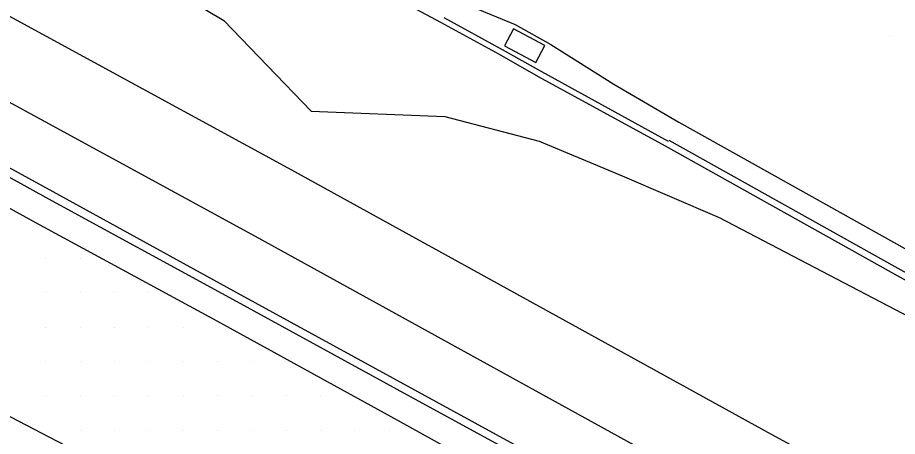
# Model space of a CAD drawing. Extents: x 1762120 to 1766775, y 709485 to 712965.
# Drawn here: x 1765641.7 to 1765705.7, y 710385.8 to 710416.3 of the extents above; entities that cross this region are included whole.
import ezdxf

# ---------------------------------------------------------------- set-up
doc = ezdxf.new("R2010")
doc.units = 0
for name, color, linetype in [('Exist DTM Drainline', 7, 'Continuous'), ('Exist DTM QL2 LIDAR Elevation Point', 7, 'Continuous'), ('Exist DTM Scan Elevation Point', 7, 'Continuous'), ('Exist Roads Curbs', 7, 'Continuous'), ('Exist Roads EOP', 7, 'Continuous'), ('Exist Roads EOT', 7, 'Continuous'), ('PH Exist DTM Breakline', 7, 'Continuous')]:
    doc.layers.add(name, color=color, linetype=linetype)

msp = doc.modelspace()

# ---------------------------------------------------------------- linework, layer by layer
at = {"layer": 'Exist DTM Drainline'}
msp.add_lwpolyline([(1765630.83, 710410.332), (1765643.954, 710403.071), (1765657.124, 710395.893), (1765670.312, 710388.684), (1765683.48, 710381.499), (1765696.647, 710374.311), (1765709.831, 710367.155), (1765722.972, 710359.972), (1765736.143, 710352.793), (1765749.328, 710345.639), (1765766.003, 710336.555), (1765770.333, 710334.284), (1765772.696, 710333.527), (1765775.051, 710333.031), (1765777.966, 710332.845), (1765780.994, 710332.901), (1765784.988, 710333.503), (1765788.976, 710334.693), (1765791.791, 710335.95), (1765795.23, 710338.021), (1765798.382, 710340.48), (1765799.902, 710342.023), (1765801.399, 710343.759)], dxfattribs=at)
at = {"layer": 'Exist DTM QL2 LIDAR Elevation Point'}
msp.add_line((1765705.205, 710414.885), (1765705.205, 710414.885), dxfattribs=at)
at = {"layer": 'Exist DTM Scan Elevation Point'}
for p, q in [((1765643.75, 710398.75), (1765643.75, 710398.75)), ((1765646.25, 710398.75), (1765646.25, 710398.75)), ((1765643.75, 710396.25), (1765643.75, 710396.25)), ((1765646.25, 710396.25), (1765646.25, 710396.25)), ((1765648.75, 710396.25), (1765648.75, 710396.25)), ((1765651.25, 710396.25), (1765651.25, 710396.25)), ((1765643.75, 710393.75), (1765643.75, 710393.75)), ((1765646.25, 710393.75), (1765646.25, 710393.75)), ((1765648.75, 710393.75), (1765648.75, 710393.75)), ((1765651.25, 710393.75), (1765651.25, 710393.75)), ((1765653.75, 710393.75), (1765653.75, 710393.75)), ((1765643.75, 710391.25), (1765643.75, 710391.25)), ((1765646.25, 710391.25), (1765646.25, 710391.25)), ((1765648.75, 710391.25), (1765648.75, 710391.25)), ((1765651.25, 710391.25), (1765651.25, 710391.25)), ((1765653.75, 710391.25), (1765653.75, 710391.25)), ((1765656.25, 710391.25), (1765656.25, 710391.25)), ((1765658.75, 710391.25), (1765658.75, 710391.25)), ((1765643.75, 710388.75), (1765643.75, 710388.75)), ((1765646.25, 710388.75), (1765646.25, 710388.75)), ((1765648.75, 710388.75), (1765648.75, 710388.75)), ((1765651.25, 710388.75), (1765651.25, 710388.75)), ((1765653.75, 710388.75), (1765653.75, 710388.75)), ((1765656.25, 710388.75), (1765656.25, 710388.75)), ((1765658.75, 710388.75), (1765658.75, 710388.75)), ((1765661.25, 710388.75), (1765661.25, 710388.75)), ((1765663.75, 710388.75), (1765663.75, 710388.75)), ((1765646.25, 710386.25), (1765646.25, 710386.25)), ((1765648.75, 710386.25), (1765648.75, 710386.25)), ((1765651.25, 710386.25), (1765651.25, 710386.25)), ((1765653.75, 710386.25), (1765653.75, 710386.25)), ((1765656.25, 710386.25), (1765656.25, 710386.25)), ((1765658.75, 710386.25), (1765658.75, 710386.25)), ((1765661.25, 710386.25), (1765661.25, 710386.25)), ((1765663.75, 710386.25), (1765663.75, 710386.25)), ((1765666.25, 710386.25), (1765666.25, 710386.25)), ((1765668.75, 710386.25), (1765668.75, 710386.25))]:
    msp.add_line(p, q, dxfattribs=at)
at = {"layer": 'Exist Roads Curbs'}
msp.add_lwpolyline([(1765631.096, 710410.824), (1765644.25, 710403.618), (1765657.397, 710396.398), (1765670.59, 710389.186), (1765683.746, 710381.979), (1765696.957, 710374.871), (1765710.122, 710367.68), (1765723.266, 710360.505), (1765736.439, 710353.33), (1765749.599, 710346.132), (1765766.298, 710337.092), (1765770.633, 710334.829), (1765772.963, 710334.014), (1765775.334, 710333.546), (1765777.957, 710333.409), (1765780.988, 710333.511), (1765784.981, 710334.068), (1765788.963, 710335.359), (1765791.363, 710336.502), (1765794.847, 710338.511), (1765798.034, 710340.923), (1765799.438, 710342.357), (1765800.867, 710344.039)], dxfattribs=at)
at = {"layer": 'Exist Roads EOP'}
msp.add_lwpolyline([(1765629.866, 710408.59), (1765643.001, 710401.348), (1765656.194, 710394.211), (1765669.351, 710386.974), (1765682.47, 710379.701), (1765695.699, 710372.626), (1765708.825, 710365.365), (1765722.002, 710358.226), (1765735.178, 710351.057), (1765748.363, 710343.903), (1765765.076, 710334.906), (1765769.479, 710332.763), (1765771.801, 710331.934), (1765774.13, 710331.389), (1765777.978, 710330.965), (1765781.007, 710330.961), (1765785.001, 710331.512), (1765788.99, 710332.679), (1765792.917, 710334.418), (1765796.39, 710336.443), (1765799.619, 710338.798), (1765801.579, 710340.723), (1765803.298, 710342.738)], dxfattribs=at)
at = {"layer": 'Exist Roads EOT'}
msp.add_lwpolyline([(1765604.242, 710406.406), (1765615.665, 710400.449), (1765630.911, 710392.564), (1765644.023, 710385.739), (1765657.45, 710378.733), (1765670.725, 710371.85), (1765683.737, 710365.109), (1765696.865, 710358.292)], dxfattribs=at)
at = {"layer": 'PH Exist DTM Breakline'}
for points in [[(1765771.449, 710370.985), (1765766.897, 710363.961), (1765754.957, 710370.608), (1765748.272, 710374.125), (1765739.074, 710379.202), (1765721.537, 710388.707), (1765705.305, 710397.73), (1765688.855, 710406.914), (1765679.612, 710411.966), (1765676.763, 710413.586), (1765672.51, 710415.895), (1765655.548, 710424.982), (1765658.992, 710430.636), (1765659.846, 710432.633), (1765659.985, 710434.368), (1765659.569, 710436.104), (1765658.924, 710437.007), (1765658.182, 710437.722), (1765657.034, 710438.507), (1765653.454, 710440.526), (1765643.148, 710446.046), (1765656.584, 710469.507), (1765677.387, 710505.742)], [(1765590.275, 710454.888), (1765596.087, 710451.54), (1765599.258, 710450.061), (1765604.904, 710446.231), (1765623.658, 710436.218), (1765639.548, 710426.285), (1765656.717, 710416.059), (1765663.064, 710409.465), (1765672.786, 710409.078), (1765679.667, 710407.265), (1765685.518, 710404.835), (1765692.767, 710401.719), (1765710.911, 710392.242), (1765732.821, 710380.327), (1765746.699, 710372.878), (1765759.073, 710364.605), (1765769.83, 710358.169), (1765774.178, 710356.855), (1765777.147, 710357.435), (1765784.429, 710363.844), (1765792.389, 710367.216), (1765797.944, 710370.561), (1765803.761, 710377.978), (1765806.209, 710381.557)], [(1765582.344, 710448.779), (1765600.299, 710438.794), (1765608.432, 710434.196), (1765629.421, 710422.741), (1765661.627, 710405.194), (1765696.541, 710385.976), (1765735.099, 710365.06), (1765780.101, 710340.68)], [(1765579.671, 710443.973), (1765597.609, 710433.997), (1765605.761, 710429.388), (1765626.788, 710417.912), (1765658.985, 710400.37), (1765693.903, 710381.15), (1765732.478, 710360.225), (1765777.481, 710335.844)], [(1765672.894, 710417.849), (1765677.91, 710415.77), (1765680.513, 710414.306), (1765685.099, 710411.423), (1765689.83, 710408.66)], [(1765672.708, 710416.261), (1765676.965, 710413.95), (1765679.815, 710412.33), (1765689.055, 710407.28)], [(1765689.83, 710408.66), (1765706.278, 710399.477), (1765722.499, 710390.461), (1765740.034, 710380.957), (1765749.221, 710375.886), (1765755.909, 710372.367), (1765766.236, 710366.618), (1765770.115, 710372.605), (1765779.307, 710376.291), (1765792.651, 710381.739), (1765805.995, 710387.169), (1765811.512, 710383.8), (1765824.242, 710405.933), (1765828.086, 710411.554), (1765829.852, 710412.189), (1765832.77, 710412.099), (1765834.436, 710411.49), (1765836.009, 710410.137), (1765837.106, 710408.408), (1765837.626, 710406.696), (1765837.396, 710404.448), (1765837.052, 710403.005), (1765835.259, 710399.68), (1765826.041, 710383.792)], [(1765689.099, 710407.351), (1765705.548, 710398.166), (1765721.777, 710389.146), (1765739.314, 710379.641), (1765748.509, 710374.566), (1765755.195, 710371.047), (1765766.732, 710364.625), (1765771.115, 710371.39), (1765779.87, 710374.901), (1765793.218, 710380.35), (1765805.86, 710385.494), (1765812.044, 710381.718)]]:
    msp.add_lwpolyline(points, dxfattribs=at)
msp.add_lwpolyline([(1765677.136, 710414.2), (1765679.417, 710412.991), (1765680.075, 710414.234), (1765677.794, 710415.443)], close=True, dxfattribs=at)

doc.saveas('drawing.dxf')
